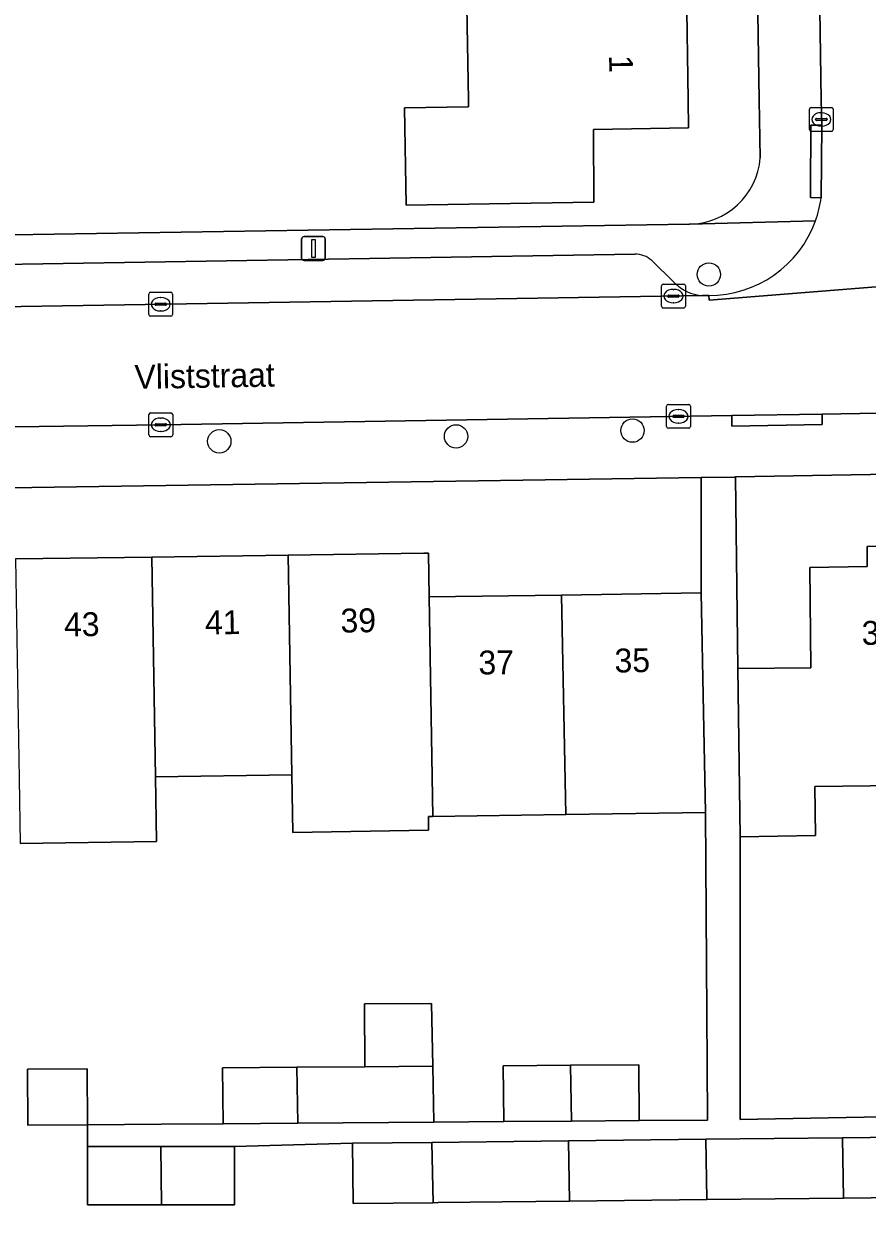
# Model space of a CAD drawing. Extents: x 157320 to 158835, y 386650 to 388491.
# Drawn here: x 158108.87 to 158144.18, y 387953.22 to 388003.19 of the extents above; entities that cross this region are included whole.
import ezdxf

# ---------------------------------------------------------------- set-up
doc = ezdxf.new("R2010")
doc.units = 0
for name, color, linetype in [('IMGEO_Boom', 7, 'Continuous'), ('IMGEO_Erf', 7, 'Continuous'), ('IMGEO_Kolk', 7, 'Continuous'), ('IMGEO_Lichtmast', 7, 'Continuous'), ('IMGEO_Openbare_ruimte_label', 7, 'Continuous'), ('IMGEO_Pand', 7, 'Continuous'), ('IMGEO_Pand_nummerreeks', 7, 'Continuous'), ('IMGEO_Parkeervlak_open', 7, 'Continuous'), ('IMGEO_Rijbaan_lokaal_open', 7, 'Continuous'), ('IMGEO_Voetpad_open', 7, 'Continuous')]:
    doc.layers.add(name, color=color, linetype=linetype)

msp = doc.modelspace()

# ---------------------------------------------------------------- linework, layer by layer
at = {"layer": 'IMGEO_Boom'}
for centre in [(158137.557, 387992.694), (158134.356, 387986.157), (158117.052, 387985.707), (158126.966, 387985.914)]:
    msp.add_circle(centre, 0.489, dxfattribs=at)
at = {"layer": 'IMGEO_Erf'}
for points in [[(158139.706, 387997.572), (158139.668, 388000), (158139.028, 388040.753)], [(158136.62, 388004.68), (158136.684, 388000), (158136.7, 387998.83), (158132.72, 387998.76), (158132.74, 387995.72), (158124.88, 387995.59), (158124.81, 387999.67), (158127.49, 387999.71), (158127.485, 388000), (158127.407, 388004.68)], [(158092.387, 387994.097), (158136.73, 387994.803)], [(158174.217, 387984.83), (158138.668, 387984.214), (158138.77, 387976.19), (158141.83, 387976.22), (158141.78, 387980.43), (158144.19, 387980.46), (158144.18, 387981.31), (158147.69, 387981.36)], [(158148.974, 387954.089), (158143.19, 387954.024), (158137.466, 387953.959), (158131.721, 387953.894), (158128.895, 387953.862), (158126.218, 387953.832), (158126.005, 387953.83), (158122.665, 387953.792), (158122.637, 387956.318), (158117.684, 387956.188), (158117.684, 387953.746), (158114.637, 387953.746), (158111.532, 387953.746), (158111.532, 387956.188), (158111.532, 387957.095), (158114.63, 387957.118), (158117.207, 387957.137), (158117.19, 387959.479), (158120.303, 387959.502), (158123.146, 387959.522), (158123.128, 387962.155), (158125.945, 387962.176), (158125.99, 387959.543), (158126.03, 387957.201), (158128.963, 387957.222), (158128.946, 387959.565), (158131.754, 387959.585), (158134.617, 387959.606), (158134.633, 387957.264), (158137.496, 387957.285), (158137.479, 387959.627), (158137.42, 387970.17), (158131.56, 387970.081), (158125.99, 387969.996), (158125.81, 387969.993), (158125.82, 387969.426), (158120.132, 387969.327), (158120.09, 387971.748), (158114.38, 387971.663), (158114.419, 387968.947), (158108.712, 387968.866)], [(158147.83, 387971.33), (158141.99, 387971.25), (158142.02, 387969.2), (158138.86, 387969.15), (158138.86, 387957.311), (158166.289, 387957.826)]]:
    msp.add_lwpolyline(points, dxfattribs=at)
for points in [[(158137.24, 387984.192), (158102.65, 387983.676), (158102.65, 387980.7), (158108.52, 387980.78), (158114.222, 387980.86), (158119.93, 387980.94), (158125.62, 387981.03), (158125.81, 387981.03), (158125.84, 387979.19), (158131.39, 387979.27), (158137.24, 387979.36)], [(158111.532, 387957.095), (158109.036, 387957.077), (158109.019, 387959.419), (158111.515, 387959.437)]]:
    msp.add_lwpolyline(points, close=True, dxfattribs=at)
msp.add_arc((158136.713, 387997.805), 3.002, 270.3169, 355.556, dxfattribs=at)
at = {"layer": 'IMGEO_Kolk'}
for p, q in [((158141.767, 387998.758), (158141.767, 387999.61)), ((158141.842, 387999.684), (158142.694, 387999.684)), ((158142.255, 387999.464), (158142.28, 387999.464)), ((158142.768, 387999.61), (158142.768, 387998.758)), ((158142.026, 387999.178), (158142.026, 387999.19)), ((158142.464, 387999.141), (158142.066, 387999.141)), ((158142.069, 387999.227), (158142.467, 387999.227)), ((158142.51, 387999.19), (158142.51, 387999.178)), ((158142.694, 387998.684), (158141.842, 387998.684)), ((158142.278, 387998.904), (158142.253, 387998.904)), ((158114.171, 387991.945), (158115.023, 387991.945)), ((158135.573, 387991.363), (158135.573, 387992.215)), ((158135.648, 387992.289), (158136.5, 387992.289)), ((158136.061, 387992.069), (158136.086, 387992.069)), ((158136.574, 387992.215), (158136.574, 387991.363)), ((158114.096, 387991.019), (158114.096, 387991.871)), ((158114.355, 387991.439), (158114.355, 387991.451)), ((158114.398, 387991.488), (158114.796, 387991.488)), ((158114.584, 387991.725), (158114.609, 387991.725)), ((158114.839, 387991.451), (158114.839, 387991.439)), ((158115.097, 387991.871), (158115.097, 387991.019)), ((158135.832, 387991.783), (158135.832, 387991.795)), ((158136.27, 387991.746), (158135.872, 387991.746)), ((158135.875, 387991.832), (158136.273, 387991.832)), ((158136.084, 387991.509), (158136.059, 387991.509)), ((158136.316, 387991.795), (158136.316, 387991.783)), ((158115.023, 387990.945), (158114.171, 387990.945)), ((158114.793, 387991.402), (158114.395, 387991.402)), ((158114.607, 387991.165), (158114.582, 387991.165)), ((158136.5, 387991.289), (158135.648, 387991.289)), ((158135.784, 387986.327), (158135.784, 387987.179)), ((158135.859, 387987.253), (158136.711, 387987.253)), ((158136.272, 387987.033), (158136.297, 387987.033)), ((158136.785, 387987.179), (158136.785, 387986.327)), ((158114.101, 387985.974), (158114.101, 387986.826)), ((158114.176, 387986.9), (158115.028, 387986.9)), ((158114.403, 387986.443), (158114.801, 387986.443)), ((158114.589, 387986.68), (158114.614, 387986.68)), ((158115.102, 387986.826), (158115.102, 387985.974)), ((158136.043, 387986.747), (158136.043, 387986.759)), ((158136.481, 387986.71), (158136.083, 387986.71)), ((158136.086, 387986.796), (158136.484, 387986.796)), ((158136.295, 387986.473), (158136.27, 387986.473)), ((158136.527, 387986.759), (158136.527, 387986.747)), ((158114.36, 387986.394), (158114.36, 387986.406)), ((158114.798, 387986.357), (158114.4, 387986.357)), ((158114.612, 387986.12), (158114.587, 387986.12)), ((158114.844, 387986.406), (158114.844, 387986.394)), ((158136.711, 387986.253), (158135.859, 387986.253)), ((158115.028, 387985.9), (158114.176, 387985.9))]:
    msp.add_line(p, q, dxfattribs=at)
for points in [[(158141.767, 387998.758), (158141.767, 387999.61)], [(158141.842, 387999.684), (158142.694, 387999.684)], [(158142.768, 387999.61), (158142.768, 387998.758)], [(158142.694, 387998.684), (158141.842, 387998.684)], [(158114.171, 387991.945), (158115.023, 387991.945)], [(158135.573, 387991.363), (158135.573, 387992.215)], [(158135.648, 387992.289), (158136.5, 387992.289)], [(158136.574, 387992.215), (158136.574, 387991.363)], [(158114.096, 387991.019), (158114.096, 387991.871)], [(158115.097, 387991.871), (158115.097, 387991.019)], [(158115.023, 387990.945), (158114.171, 387990.945)], [(158136.5, 387991.289), (158135.648, 387991.289)], [(158135.784, 387986.327), (158135.784, 387987.179)], [(158135.859, 387987.253), (158136.711, 387987.253)], [(158136.785, 387987.179), (158136.785, 387986.327)], [(158114.101, 387985.974), (158114.101, 387986.826)], [(158114.176, 387986.9), (158115.028, 387986.9)], [(158115.102, 387986.826), (158115.102, 387985.974)], [(158136.711, 387986.253), (158135.859, 387986.253)], [(158115.028, 387985.9), (158114.176, 387985.9)]]:
    msp.add_lwpolyline(points, dxfattribs=at)
for centre, radius, start, end in [((158141.844, 387999.608), 0.0765, 91.552, 178.448), ((158141.844, 387999.608), 0.0765, 91.552, 178.448), ((158142.692, 387999.608), 0.0765, 1.552, 88.448), ((158142.692, 387999.608), 0.0765, 1.552, 88.448), ((158142.066, 387999.187), 0.0403, 85.8775, 175.7526), ((158142.063, 387999.177), 0.0366, 178.938, 274.7102), ((158142.467, 387999.184), 0.043, 264.8664, 352.4533), ((158142.471, 387999.189), 0.0386, 1.7309, 96.639), ((158141.844, 387998.76), 0.0765, 181.552, 268.448), ((158141.844, 387998.76), 0.0765, 181.552, 268.448), ((158142.692, 387998.76), 0.0765, 271.552, 358.448), ((158142.692, 387998.76), 0.0765, 271.552, 358.448), ((158114.173, 387991.869), 0.0765, 91.552, 178.448), ((158114.173, 387991.869), 0.0765, 91.552, 178.448), ((158115.021, 387991.869), 0.0765, 1.552, 88.448), ((158115.021, 387991.869), 0.0765, 1.552, 88.448), ((158135.65, 387992.213), 0.0765, 91.552, 178.448), ((158135.65, 387992.213), 0.0765, 91.552, 178.448), ((158136.498, 387992.213), 0.0765, 1.552, 88.448), ((158136.498, 387992.213), 0.0765, 1.552, 88.448), ((158114.395, 387991.448), 0.0403, 85.8775, 175.7526), ((158114.392, 387991.438), 0.0366, 178.938, 274.7102), ((158114.796, 387991.445), 0.043, 264.8664, 352.4533), ((158114.8, 387991.45), 0.0386, 1.7309, 96.639), ((158135.872, 387991.792), 0.0403, 85.8775, 175.7526), ((158135.869, 387991.782), 0.0366, 178.938, 274.7102), ((158136.273, 387991.789), 0.043, 264.8664, 352.4533), ((158136.277, 387991.794), 0.0386, 1.7309, 96.639), ((158114.173, 387991.021), 0.0765, 181.552, 268.448), ((158114.173, 387991.021), 0.0765, 181.552, 268.448), ((158115.021, 387991.021), 0.0765, 271.552, 358.448), ((158115.021, 387991.021), 0.0765, 271.552, 358.448), ((158135.65, 387991.365), 0.0765, 181.552, 268.448), ((158135.65, 387991.365), 0.0765, 181.552, 268.448), ((158136.498, 387991.365), 0.0765, 271.552, 358.448), ((158136.498, 387991.365), 0.0765, 271.552, 358.448), ((158135.861, 387987.177), 0.0765, 91.552, 178.448), ((158135.861, 387987.177), 0.0765, 91.552, 178.448), ((158136.709, 387987.177), 0.0765, 1.552, 88.448), ((158136.709, 387987.177), 0.0765, 1.552, 88.448), ((158114.178, 387986.824), 0.0765, 91.552, 178.448), ((158114.178, 387986.824), 0.0765, 91.552, 178.448), ((158114.4, 387986.403), 0.0403, 85.8775, 175.7526), ((158114.805, 387986.405), 0.0386, 1.7309, 96.639), ((158115.026, 387986.824), 0.0765, 1.552, 88.448), ((158115.026, 387986.824), 0.0765, 1.552, 88.448), ((158136.083, 387986.756), 0.0403, 85.8775, 175.7526), ((158136.08, 387986.746), 0.0366, 178.938, 274.7102), ((158136.484, 387986.753), 0.043, 264.8664, 352.4533), ((158136.488, 387986.758), 0.0386, 1.7309, 96.639), ((158114.178, 387985.976), 0.0765, 181.552, 268.448), ((158114.178, 387985.976), 0.0765, 181.552, 268.448), ((158114.397, 387986.393), 0.0366, 178.938, 274.7102), ((158114.801, 387986.4), 0.043, 264.8664, 352.4533), ((158115.026, 387985.976), 0.0765, 271.552, 358.448), ((158115.026, 387985.976), 0.0765, 271.552, 358.448), ((158135.861, 387986.329), 0.0765, 181.552, 268.448), ((158135.861, 387986.329), 0.0765, 181.552, 268.448), ((158136.709, 387986.329), 0.0765, 271.552, 358.448), ((158136.709, 387986.329), 0.0765, 271.552, 358.448)]:
    msp.add_arc(centre, radius, start, end, dxfattribs=at)
for centre, major_axis, ratio, start_param, end_param in [((158142.254, 387999.184), (-0.387, 0.002), 0.722429, 4.712389, 7.853982), ((158142.279, 387999.184), (-0.39, 0.002), 0.717154, 1.570796, 4.712389), ((158136.06, 387991.789), (-0.387, 0.002), 0.722429, 4.712389, 7.853982), ((158136.085, 387991.789), (-0.39, 0.002), 0.717154, 1.570796, 4.712389), ((158114.583, 387991.445), (-0.387, 0.002), 0.722429, 4.712389, 7.853982), ((158114.608, 387991.445), (-0.39, 0.002), 0.717154, 1.570796, 4.712389), ((158136.271, 387986.753), (-0.387, 0.002), 0.722429, 4.712389, 7.853982), ((158136.296, 387986.753), (-0.39, 0.002), 0.717154, 1.570796, 4.712389), ((158114.588, 387986.4), (-0.387, 0.002), 0.722429, 4.712389, 7.853982), ((158114.613, 387986.4), (-0.39, 0.002), 0.717154, 1.570796, 4.712389)]:
    msp.add_ellipse(centre, major_axis=major_axis, ratio=ratio, start_param=start_param, end_param=end_param, dxfattribs=at)
at = {"layer": 'IMGEO_Lichtmast'}
for p, q in [((158120.501, 387993.379), (158120.501, 387994.179)), ((158120.501, 387994.179), (158120.501, 387993.379)), ((158120.601, 387994.279), (158121.391, 387994.279)), ((158121.391, 387994.279), (158120.601, 387994.279)), ((158121.491, 387994.179), (158121.491, 387993.379)), ((158121.491, 387993.379), (158121.491, 387994.179)), ((158121.391, 387993.279), (158120.601, 387993.279)), ((158120.601, 387993.279), (158121.391, 387993.279))]:
    msp.add_line(p, q, dxfattribs=at)
msp.add_lwpolyline([(158120.921, 387994.154), (158121.071, 387994.154), (158121.071, 387993.404), (158120.921, 387993.404), (158120.921, 387994.154)], dxfattribs=at)
for centre, start, end in [((158120.601, 387994.179), 90, 180), ((158120.601, 387994.179), 90, 180), ((158121.391, 387994.179), 0, 90), ((158121.391, 387994.179), 360, 90), ((158120.601, 387993.379), 180, 270), ((158120.601, 387993.379), 180, 270), ((158121.391, 387993.379), 270, 0), ((158121.391, 387993.379), 270, 0)]:
    msp.add_arc(centre, 0.1, start, end, dxfattribs=at)
at = {"layer": 'IMGEO_Pand'}
for points in [[(158136.618, 388004.832), (158127.407, 388004.68), (158127.485, 388000), (158127.49, 387999.71), (158124.81, 387999.67), (158124.88, 387995.59), (158132.74, 387995.72), (158132.72, 387998.76), (158136.7, 387998.83), (158136.684, 388000), (158136.62, 388004.68)], [(158120.09, 387971.748), (158119.93, 387980.94), (158114.222, 387980.86), (158114.38, 387971.663)], [(158125.84, 387979.19), (158125.81, 387981.03), (158125.62, 387981.03), (158119.93, 387980.94), (158120.09, 387971.748), (158120.132, 387969.327), (158125.82, 387969.426), (158125.81, 387969.993), (158125.99, 387969.996)], [(158147.69, 387981.36), (158144.18, 387981.31), (158144.19, 387980.46), (158141.78, 387980.43), (158141.83, 387976.22), (158138.77, 387976.19), (158138.834, 387971.191), (158138.86, 387969.15), (158142.02, 387969.2), (158141.99, 387971.25), (158147.83, 387971.33)], [(158114.38, 387971.663), (158114.222, 387980.86), (158108.52, 387980.78), (158108.67, 387971.58), (158108.712, 387968.866), (158114.419, 387968.947)], [(158131.39, 387979.27), (158125.84, 387979.19), (158125.99, 387969.996), (158131.56, 387970.081)], [(158131.39, 387979.27), (158131.56, 387970.081), (158137.42, 387970.17), (158137.338, 387974.361), (158137.24, 387979.36)], [(158123.146, 387959.522), (158125.99, 387959.543), (158125.945, 387962.176), (158123.128, 387962.155)], [(158120.303, 387959.502), (158117.19, 387959.479), (158117.207, 387957.137), (158120.344, 387957.16)], [(158125.99, 387959.543), (158123.146, 387959.522), (158120.303, 387959.502), (158120.344, 387957.16), (158126.03, 387957.201)], [(158131.754, 387959.585), (158128.946, 387959.565), (158128.963, 387957.222), (158131.798, 387957.243)], [(158131.754, 387959.585), (158131.798, 387957.243), (158134.633, 387957.264), (158134.617, 387959.606)], [(158109.019, 387959.419), (158109.036, 387957.077), (158111.532, 387957.095), (158111.515, 387959.437)], [(158137.466, 387953.959), (158137.43, 387956.486), (158131.679, 387956.421), (158131.721, 387953.894)], [(158137.466, 387953.959), (158143.19, 387954.024), (158143.157, 387956.55), (158137.43, 387956.486)], [(158143.157, 387956.55), (158143.19, 387954.024), (158148.974, 387954.089), (158148.945, 387956.616)], [(158114.599, 387956.188), (158111.532, 387956.188), (158111.532, 387953.746), (158114.637, 387953.746)], [(158114.599, 387956.188), (158114.637, 387953.746), (158117.684, 387953.746), (158117.684, 387956.188)], [(158126.005, 387953.83), (158125.958, 387956.356), (158122.637, 387956.318), (158122.665, 387953.792)], [(158131.679, 387956.421), (158125.958, 387956.356), (158126.005, 387953.83), (158126.218, 387953.832), (158128.895, 387953.862), (158131.721, 387953.894)]]:
    msp.add_lwpolyline(points, close=True, dxfattribs=at)
at = {"layer": 'IMGEO_Parkeervlak_open'}
for points in [[(158134.459, 387993.539), (158093.393, 387992.877)], [(158136.094, 387992.373), (158135.161, 387993.279)], [(158090.595, 387991.054), (158137.289, 387991.812)]]:
    msp.add_lwpolyline(points, dxfattribs=at)
for centre, radius, start, end in [((158134.487, 387992.536), 1.003, 47.7674, 91.5863), ((158137.389, 387993.579), 1.77, 222.951, 266.7531)]:
    msp.add_arc(centre, radius, start, end, dxfattribs=at)
at = {"layer": 'IMGEO_Rijbaan_lokaal_open'}
for points in [[(158141.589, 388040.958), (158141.724, 388033.941), (158141.829, 388027.92), (158142.001, 388016.476), (158142.104, 388010.404), (158142.266, 388000), (158142.282, 387998.939), (158142.257, 387995.908)], [(158137.549, 387991.816), (158137.565, 387991.617), (158153.652, 387992.899), (158153.636, 387993.098)]]:
    msp.add_lwpolyline(points, dxfattribs=at)
msp.add_lwpolyline([(158172.64, 387993.414), (158164.959, 387993.286), (158163.264, 387993.258), (158153.636, 387993.098), (158153.652, 387992.899), (158137.565, 387991.617), (158137.549, 387991.816), (158137.289, 387991.812), (158090.595, 387991.054), (158090.026, 387991.048), (158080.882, 387990.957), (158079.077, 387990.939), (158079.146, 387985.906), (158090.159, 387986.06), (158114.606, 387986.401), (158138.517, 387986.794), (158142.306, 387986.85), (158153.315, 387987.04), (158160.137, 387987.15), (158172.815, 387987.377)], close=True, dxfattribs=at)
for centre, radius, start, end in [((158137.652, 387996.521), 4.646, 340.1278, 352.4145), ((158137.578, 387996.537), 4.721, 269.6508, 340.2575)]:
    msp.add_arc(centre, radius, start, end, dxfattribs=at)
at = {"layer": 'IMGEO_Voetpad_open'}
for points in [[(158139.028, 388040.753), (158139.668, 388000), (158139.706, 387997.572)], [(158142.257, 387995.908), (158141.813, 387995.909), (158141.814, 387996.197), (158141.824, 387998.942), (158142.282, 387998.939), (158142.266, 388000), (158142.104, 388010.404)], [(158142.021, 387994.942), (158136.754, 387994.795), (158136.73, 387994.803), (158092.387, 387994.097), (158087.781, 387994.019), (158082.653, 387993.962), (158077.565, 387993.816)], [(158136.73, 387994.803), (158136.754, 387994.795), (158142.021, 387994.942)], [(158093.393, 387992.877), (158134.459, 387993.539)], [(158135.161, 387993.279), (158136.094, 387992.373)], [(158137.289, 387991.812), (158137.549, 387991.816)], [(158173.572, 387987.391), (158172.815, 387987.377), (158160.137, 387987.15), (158160.138, 387986.702), (158153.325, 387986.593), (158153.315, 387987.04), (158142.306, 387986.85), (158142.305, 387986.413), (158138.521, 387986.344), (158138.517, 387986.794), (158114.606, 387986.401), (158090.159, 387986.06), (158079.146, 387985.906), (158076.357, 387985.867), (158074.358, 387985.839), (158072.849, 387985.938), (158072.693, 387984.897)], [(158066.174, 387982.735), (158066.253, 387977.777), (158066.289, 387975.515), (158066.95, 387933.768), (158067.067, 387926.375), (158067.125, 387923.149), (158067.732, 387923.168), (158067.671, 387926.864), (158066.742, 387983.115), (158071.74, 387983.192), (158076.117, 387983.279), (158088.889, 387983.47), (158090.228, 387983.49), (158101.058, 387983.652), (158101.062, 387983.652), (158102.65, 387983.676), (158137.24, 387984.192), (158138.621, 387984.213), (158138.668, 387984.214), (158174.217, 387984.83), (158179.197, 387984.856)], [(158166.289, 387957.826), (158138.86, 387957.311), (158138.86, 387969.15), (158138.834, 387971.191), (158138.77, 387976.19), (158138.668, 387984.214), (158138.621, 387984.213), (158137.24, 387984.192), (158137.24, 387979.36), (158137.338, 387974.361), (158137.42, 387970.17), (158137.479, 387959.627), (158137.496, 387957.285), (158134.633, 387957.264), (158131.798, 387957.243), (158128.963, 387957.222), (158126.03, 387957.201), (158120.344, 387957.16), (158117.207, 387957.137), (158114.63, 387957.118), (158111.532, 387957.095), (158111.532, 387956.188), (158114.599, 387956.188), (158117.684, 387956.188), (158122.637, 387956.318), (158125.958, 387956.356), (158131.679, 387956.421), (158137.43, 387956.486), (158143.157, 387956.55), (158148.945, 387956.616)]]:
    msp.add_lwpolyline(points, dxfattribs=at)
for points in [[(158142.257, 387995.908), (158142.282, 387998.939), (158141.824, 387998.942), (158141.814, 387996.197), (158141.813, 387995.909)], [(158138.517, 387986.794), (158138.521, 387986.344), (158142.305, 387986.413), (158142.306, 387986.85)]]:
    msp.add_lwpolyline(points, close=True, dxfattribs=at)
for centre, radius, start, end in [((158136.713, 387997.805), 3.002, 270.3169, 355.556), ((158137.652, 387996.521), 4.646, 340.1278, 352.4145), ((158137.578, 387996.537), 4.721, 269.6508, 340.2575), ((158134.487, 387992.536), 1.003, 47.7674, 91.5863), ((158137.389, 387993.579), 1.77, 222.951, 266.7531)]:
    msp.add_arc(centre, radius, start, end, dxfattribs=at)

# ---------------------------------------------------------------- texts
at = {"layer": 'IMGEO_Openbare_ruimte_label'}
msp.add_text('Vliststraat', height=1, rotation=0.9739, dxfattribs=at).set_placement((158113.508, 387987.9))
at = {"layer": 'IMGEO_Pand_nummerreeks'}
for s, rotation, p in [('1', 270.8324, (158133.376, 388001.869)), ('43', 0.8163, (158110.555, 387977.533)), ('41', 0.8163, (158116.458, 387977.617)), ('39', 0.8136, (158122.136, 387977.697)), ('33', 0.8703, (158143.966, 387977.182)), ('37', 0.8537, (158127.912, 387975.941)), ('35', 0.8543, (158133.612, 387976.025))]:
    msp.add_text(s, height=1, rotation=rotation, dxfattribs=at).set_placement(p)

doc.saveas('drawing.dxf')
